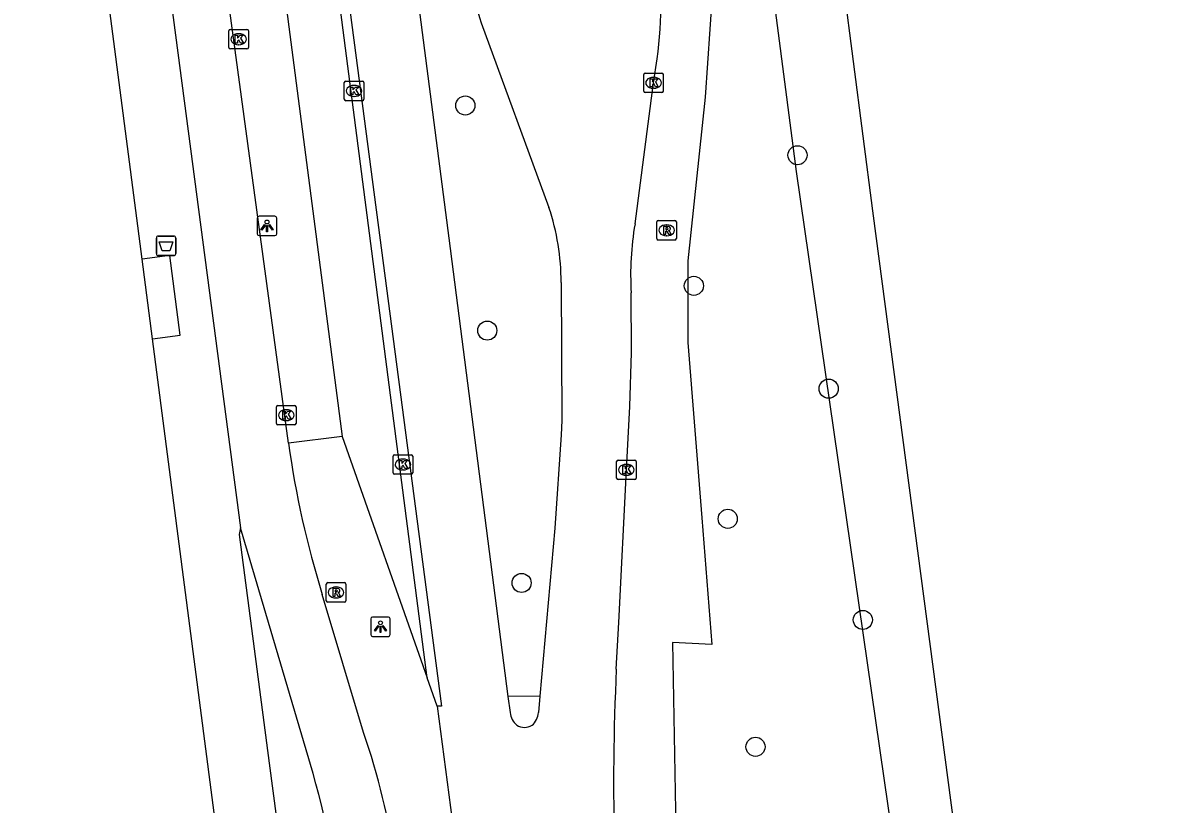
# Model space of a CAD drawing. Extents: x 160557 to 161245, y 385330 to 386505.
# Drawn here: x 161160.6 to 161219.2, y 385635.4 to 385675.4 of the extents above; entities that cross this region are included whole.
import ezdxf

# ---------------------------------------------------------------- set-up
doc = ezdxf.new("R2010")
doc.units = 0
for name, color, linetype in [('IMGEO_Afvalbak', 7, 'Continuous'), ('IMGEO_Berm_groen', 7, 'Continuous'), ('IMGEO_Boom', 7, 'Continuous'), ('IMGEO_Fietspad_gesloten', 7, 'Continuous'), ('IMGEO_Groenvoorziening', 7, 'Continuous'), ('IMGEO_Kolk', 7, 'Continuous'), ('IMGEO_Lichtpunt', 7, 'Continuous'), ('IMGEO_OVBaan_gesloten', 7, 'Continuous'), ('IMGEO_Rijbaan_lokaal_open', 7, 'Continuous'), ('IMGEO_Rijbaan_regionaal_gesloten', 7, 'Continuous'), ('IMGEO_Rioolput', 7, 'Continuous'), ('IMGEO_Verkeerseiland_gesloten', 7, 'Continuous'), ('IMGEO_Voetpad_open', 7, 'Continuous')]:
    doc.layers.add(name, color=color, linetype=linetype)

msp = doc.modelspace()

# ---------------------------------------------------------------- linework, layer by layer
at = {"layer": 'IMGEO_Afvalbak'}
for p, q in [((161167.448, 385663.611), (161167.448, 385664.411)), ((161167.448, 385664.411), (161167.448, 385663.611)), ((161167.548, 385664.511), (161168.338, 385664.511)), ((161168.338, 385664.511), (161167.548, 385664.511)), ((161168.438, 385664.411), (161168.438, 385663.611)), ((161168.438, 385663.611), (161168.438, 385664.411)), ((161168.338, 385663.511), (161167.548, 385663.511)), ((161167.548, 385663.511), (161168.338, 385663.511))]:
    msp.add_line(p, q, dxfattribs=at)
msp.add_lwpolyline([(161167.591, 385664.225), (161168.295, 385664.225), (161168.146, 385663.755), (161167.74, 385663.755), (161167.591, 385664.225)], dxfattribs=at)
for centre, start, end in [((161167.548, 385664.411), 90, 180), ((161167.548, 385664.411), 90, 180), ((161168.338, 385664.411), 0, 90), ((161168.338, 385664.411), 360, 90), ((161167.548, 385663.611), 180, 270), ((161167.548, 385663.611), 180, 270), ((161168.338, 385663.611), 270, 0), ((161168.338, 385663.611), 270, 0)]:
    msp.add_arc(centre, 0.1, start, end, dxfattribs=at)
at = {"layer": 'IMGEO_Berm_groen'}
msp.add_lwpolyline([(161200.214, 385667.812), (161198.967, 385677.403), (161195.898, 385676.866), (161195.542, 385671.616), (161194.652, 385663.251), (161194.652, 385659.069), (161195.364, 385650.081), (161195.876, 385643.607), (161193.874, 385643.696), (161194.052, 385633.195), (161194.274, 385627.99), (161194.541, 385622.294), (161194.942, 385616.911), (161196.143, 385614.197), (161197.166, 385611.705), (161198.991, 385610.993), (161199.791, 385610.682), (161203.707, 385611.794), (161206.688, 385612.995), (161207.355, 385614.33), (161206.955, 385617.489), (161205.976, 385627.901), (161200.214, 385667.812)], dxfattribs=at)
at = {"layer": 'IMGEO_Boom'}
for centre in [(161183.262, 385671.197), (161200.264, 385668.651), (161194.96, 385661.964), (161184.387, 385659.672), (161201.86, 385656.697), (161196.695, 385650.035), (161186.143, 385646.751), (161203.609, 385644.857), (161198.114, 385638.361)]:
    msp.add_circle(centre, 0.489, dxfattribs=at)
at = {"layer": 'IMGEO_Fietspad_gesloten'}
for points in [[(161163.199, 385713.599), (161163.234, 385713.074), (161165.866, 385694.215), (161171.756, 385649.564)], [(161174.214, 385653.907), (161171.154, 385676.424)], [(161175.47, 385636.99), (161171.756, 385649.564)], [(161178.052, 385639.093), (161175.942, 385646.156)]]:
    msp.add_lwpolyline(points, dxfattribs=at)
for centre, radius, start, end in [((161222.511, 385660.606), 48.76, 187.89702, 197.23885), ((161144.161, 385627.292), 35.886, 8.13127, 19.1983), ((161122.494, 385622.103), 55.028, 6.52051, 15.69599)]:
    msp.add_arc(centre, radius, start, end, dxfattribs=at)
at = {"layer": 'IMGEO_Groenvoorziening'}
msp.add_lwpolyline([(161167.251, 385659.246), (161166.719, 385663.332)], dxfattribs=at)
at = {"layer": 'IMGEO_Kolk'}
for p, q in [((161171.16, 385674.165), (161171.16, 385675.017)), ((161171.235, 385675.091), (161172.087, 385675.091)), ((161171.648, 385674.871), (161171.673, 385674.871)), ((161172.161, 385675.017), (161172.161, 385674.165)), ((161171.671, 385674.311), (161171.646, 385674.311)), ((161172.087, 385674.091), (161171.235, 385674.091)), ((161192.396, 385671.934), (161192.396, 385672.786)), ((161192.471, 385672.86), (161193.323, 385672.86)), ((161192.884, 385672.64), (161192.909, 385672.64)), ((161193.397, 385672.786), (161193.397, 385671.934)), ((161177.065, 385671.518), (161177.065, 385672.37)), ((161177.14, 385672.444), (161177.992, 385672.444)), ((161177.553, 385672.224), (161177.578, 385672.224)), ((161178.066, 385672.37), (161178.066, 385671.518)), ((161192.907, 385672.08), (161192.882, 385672.08)), ((161177.992, 385671.444), (161177.14, 385671.444)), ((161177.576, 385671.664), (161177.551, 385671.664)), ((161193.323, 385671.86), (161192.471, 385671.86)), ((161173.598, 385654.916), (161173.598, 385655.768)), ((161173.673, 385655.842), (161174.525, 385655.842)), ((161174.086, 385655.622), (161174.111, 385655.622)), ((161174.599, 385655.768), (161174.599, 385654.916)), ((161174.109, 385655.062), (161174.084, 385655.062)), ((161174.525, 385654.842), (161173.673, 385654.842)), ((161179.567, 385652.388), (161179.567, 385653.24)), ((161179.642, 385653.314), (161180.494, 385653.314)), ((161180.568, 385653.24), (161180.568, 385652.388)), ((161180.055, 385653.094), (161180.08, 385653.094)), ((161191.006, 385652.115), (161191.006, 385652.967)), ((161191.081, 385653.041), (161191.933, 385653.041)), ((161191.494, 385652.821), (161191.519, 385652.821)), ((161192.007, 385652.967), (161192.007, 385652.115)), ((161180.494, 385652.314), (161179.642, 385652.314)), ((161180.078, 385652.534), (161180.053, 385652.534)), ((161191.933, 385652.041), (161191.081, 385652.041)), ((161191.517, 385652.261), (161191.492, 385652.261))]:
    msp.add_line(p, q, dxfattribs=at)
for points in [[(161171.16, 385674.165), (161171.16, 385675.017)], [(161171.235, 385675.091), (161172.087, 385675.091)], [(161172.161, 385675.017), (161172.161, 385674.165)], [(161171.481, 385674.791), (161171.604, 385674.791), (161171.604, 385674.64), (161171.734, 385674.791), (161171.898, 385674.791), (161171.752, 385674.64), (161171.905, 385674.391), (161171.753, 385674.391), (161171.668, 385674.555), (161171.604, 385674.488), (161171.604, 385674.391), (161171.481, 385674.391), (161171.481, 385674.791)], [(161172.087, 385674.091), (161171.235, 385674.091)], [(161192.396, 385671.934), (161192.396, 385672.786)], [(161192.471, 385672.86), (161193.323, 385672.86)], [(161192.717, 385672.56), (161192.84, 385672.56), (161192.84, 385672.409), (161192.97, 385672.56), (161193.134, 385672.56), (161192.988, 385672.409), (161193.141, 385672.16), (161192.989, 385672.16), (161192.904, 385672.324), (161192.84, 385672.257), (161192.84, 385672.16), (161192.717, 385672.16), (161192.717, 385672.56)], [(161193.397, 385672.786), (161193.397, 385671.934)], [(161177.065, 385671.518), (161177.065, 385672.37)], [(161177.14, 385672.444), (161177.992, 385672.444)], [(161177.386, 385672.144), (161177.509, 385672.144), (161177.509, 385671.993), (161177.639, 385672.144), (161177.803, 385672.144), (161177.657, 385671.993), (161177.81, 385671.744), (161177.658, 385671.744), (161177.573, 385671.908), (161177.509, 385671.841), (161177.509, 385671.744), (161177.386, 385671.744), (161177.386, 385672.144)], [(161178.066, 385672.37), (161178.066, 385671.518)], [(161177.992, 385671.444), (161177.14, 385671.444)], [(161193.323, 385671.86), (161192.471, 385671.86)], [(161173.598, 385654.916), (161173.598, 385655.768)], [(161173.673, 385655.842), (161174.525, 385655.842)], [(161173.919, 385655.542), (161174.042, 385655.542), (161174.042, 385655.391), (161174.172, 385655.542), (161174.336, 385655.542), (161174.19, 385655.391), (161174.343, 385655.142), (161174.191, 385655.142), (161174.106, 385655.306), (161174.042, 385655.239), (161174.042, 385655.142), (161173.919, 385655.142), (161173.919, 385655.542)], [(161174.599, 385655.768), (161174.599, 385654.916)], [(161174.525, 385654.842), (161173.673, 385654.842)], [(161179.567, 385652.388), (161179.567, 385653.24)], [(161179.642, 385653.314), (161180.494, 385653.314)], [(161180.568, 385653.24), (161180.568, 385652.388)], [(161179.888, 385653.014), (161180.011, 385653.014), (161180.011, 385652.863), (161180.141, 385653.014), (161180.305, 385653.014), (161180.159, 385652.863), (161180.312, 385652.614), (161180.16, 385652.614), (161180.075, 385652.778), (161180.011, 385652.711), (161180.011, 385652.614), (161179.888, 385652.614), (161179.888, 385653.014)], [(161191.006, 385652.115), (161191.006, 385652.967)], [(161191.081, 385653.041), (161191.933, 385653.041)], [(161191.327, 385652.741), (161191.45, 385652.741), (161191.45, 385652.59), (161191.58, 385652.741), (161191.744, 385652.741), (161191.598, 385652.59), (161191.751, 385652.341), (161191.599, 385652.341), (161191.514, 385652.505), (161191.45, 385652.438), (161191.45, 385652.341), (161191.327, 385652.341), (161191.327, 385652.741)], [(161192.007, 385652.967), (161192.007, 385652.115)], [(161180.494, 385652.314), (161179.642, 385652.314)], [(161191.933, 385652.041), (161191.081, 385652.041)]]:
    msp.add_lwpolyline(points, dxfattribs=at)
for centre, start, end in [((161171.237, 385675.015), 91.55205, 178.44795), ((161171.237, 385675.015), 91.55205, 178.44795), ((161172.085, 385675.015), 1.55205, 88.44795), ((161172.085, 385675.015), 1.55205, 88.44795), ((161171.237, 385674.167), 181.55205, 268.44795), ((161171.237, 385674.167), 181.55205, 268.44795), ((161172.085, 385674.167), 271.55205, 358.44795), ((161172.085, 385674.167), 271.55205, 358.44795), ((161192.473, 385672.784), 91.55205, 178.44795), ((161192.473, 385672.784), 91.55205, 178.44795), ((161193.321, 385672.784), 1.55205, 88.44795), ((161193.321, 385672.784), 1.55205, 88.44795), ((161177.142, 385672.368), 91.55205, 178.44795), ((161177.142, 385672.368), 91.55205, 178.44795), ((161177.99, 385672.368), 1.55205, 88.44795), ((161177.99, 385672.368), 1.55205, 88.44795), ((161192.473, 385671.936), 181.55205, 268.44795), ((161192.473, 385671.936), 181.55205, 268.44795), ((161193.321, 385671.936), 271.55205, 358.44795), ((161193.321, 385671.936), 271.55205, 358.44795), ((161177.142, 385671.52), 181.55205, 268.44795), ((161177.142, 385671.52), 181.55205, 268.44795), ((161177.99, 385671.52), 271.55205, 358.44795), ((161177.99, 385671.52), 271.55205, 358.44795), ((161173.675, 385655.766), 91.55205, 178.44795), ((161173.675, 385655.766), 91.55205, 178.44795), ((161174.523, 385655.766), 1.55205, 88.44795), ((161174.523, 385655.766), 1.55205, 88.44795), ((161173.675, 385654.918), 181.55205, 268.44795), ((161173.675, 385654.918), 181.55205, 268.44795), ((161174.523, 385654.918), 271.55205, 358.44795), ((161174.523, 385654.918), 271.55205, 358.44795), ((161179.644, 385653.238), 91.55205, 178.44795), ((161179.644, 385653.238), 91.55205, 178.44795), ((161180.492, 385653.238), 1.55205, 88.44795), ((161180.492, 385653.238), 1.55205, 88.44795), ((161191.083, 385652.965), 91.55205, 178.44795), ((161191.083, 385652.965), 91.55205, 178.44795), ((161191.931, 385652.965), 1.55205, 88.44795), ((161191.931, 385652.965), 1.55205, 88.44795), ((161179.644, 385652.39), 181.55205, 268.44795), ((161179.644, 385652.39), 181.55205, 268.44795), ((161180.492, 385652.39), 271.55205, 358.44795), ((161180.492, 385652.39), 271.55205, 358.44795), ((161191.083, 385652.117), 181.55205, 268.44795), ((161191.083, 385652.117), 181.55205, 268.44795), ((161191.931, 385652.117), 271.55205, 358.44795), ((161191.931, 385652.117), 271.55205, 358.44795)]:
    msp.add_arc(centre, 0.0765, start, end, dxfattribs=at)
for centre, major_axis, ratio, start_param, end_param in [((161171.647, 385674.591), (-0.387, 0.002), 0.722429, 4.712389, 7.853982), ((161171.672, 385674.591), (-0.39, 0.002), 0.717154, 1.570796, 4.712389), ((161192.883, 385672.36), (-0.387, 0.002), 0.722429, 4.712389, 7.853982), ((161192.908, 385672.36), (-0.39, 0.002), 0.717154, 1.570796, 4.712389), ((161177.552, 385671.944), (-0.387, 0.002), 0.722429, 4.712389, 7.853982), ((161177.577, 385671.944), (-0.39, 0.002), 0.717154, 1.570796, 4.712389), ((161174.085, 385655.342), (-0.387, 0.002), 0.722429, 4.712389, 7.853982), ((161174.11, 385655.342), (-0.39, 0.002), 0.717154, 1.570796, 4.712389), ((161180.054, 385652.814), (-0.387, 0.002), 0.722429, 4.712389, 7.853982), ((161180.079, 385652.814), (-0.39, 0.002), 0.717154, 1.570796, 4.712389), ((161191.493, 385652.541), (-0.387, 0.002), 0.722429, 4.712389, 7.853982), ((161191.518, 385652.541), (-0.39, 0.002), 0.717154, 1.570796, 4.712389)]:
    msp.add_ellipse(centre, major_axis=major_axis, ratio=ratio, start_param=start_param, end_param=end_param, dxfattribs=at)
at = {"layer": 'IMGEO_Lichtpunt'}
for p, q in [((161173.515, 385665.53), (161172.707, 385665.53)), ((161173.515, 385665.53), (161172.707, 385665.53)), ((161172.613, 385665.435), (161172.613, 385664.628)), ((161172.613, 385665.435), (161172.613, 385664.628)), ((161173.609, 385664.628), (161173.609, 385665.435)), ((161173.609, 385664.628), (161173.609, 385665.435)), ((161172.707, 385664.534), (161173.515, 385664.534)), ((161172.707, 385664.534), (161173.515, 385664.534)), ((161179.322, 385645.006), (161178.514, 385645.006)), ((161179.322, 385645.006), (161178.514, 385645.006)), ((161178.42, 385644.911), (161178.42, 385644.104)), ((161178.42, 385644.911), (161178.42, 385644.104)), ((161179.416, 385644.104), (161179.416, 385644.911)), ((161179.416, 385644.104), (161179.416, 385644.911)), ((161178.514, 385644.01), (161179.322, 385644.01)), ((161178.514, 385644.01), (161179.322, 385644.01))]:
    msp.add_line(p, q, dxfattribs=at)
for points in [[(161172.987, 385665.099), (161173.026, 385665.071), (161172.838, 385664.809), (161172.8, 385664.836), (161172.987, 385665.099)], [(161173.089, 385665.051), (161173.136, 385665.051), (161173.136, 385664.729), (161173.089, 385664.729), (161173.089, 385665.051)], [(161173.199, 385665.071), (161173.237, 385665.098), (161173.424, 385664.836), (161173.385, 385664.808), (161173.199, 385665.071)], [(161178.794, 385644.575), (161178.833, 385644.547), (161178.645, 385644.285), (161178.607, 385644.312), (161178.794, 385644.575)], [(161178.896, 385644.527), (161178.943, 385644.527), (161178.943, 385644.205), (161178.896, 385644.205), (161178.896, 385644.527)], [(161179.006, 385644.547), (161179.044, 385644.574), (161179.231, 385644.312), (161179.192, 385644.284), (161179.006, 385644.547)]]:
    msp.add_lwpolyline(points, dxfattribs=at)
for centre in [(161173.112, 385665.233), (161178.919, 385644.709)]:
    msp.add_circle(centre, 0.0994, dxfattribs=at)
for centre, start, end in [((161172.707, 385665.435), 90, 180), ((161172.707, 385665.435), 90, 180), ((161173.515, 385665.435), 0, 90), ((161173.515, 385665.435), 0, 90), ((161172.707, 385664.628), 180, 270), ((161172.707, 385664.628), 180, 270), ((161173.515, 385664.628), 270, 0), ((161173.515, 385664.628), 270, 360), ((161178.514, 385644.911), 90, 180), ((161178.514, 385644.911), 90, 180), ((161179.322, 385644.911), 0, 90), ((161179.322, 385644.911), 0, 90), ((161178.514, 385644.104), 180, 270), ((161178.514, 385644.104), 180, 270), ((161179.322, 385644.104), 270, 0), ((161179.322, 385644.104), 270, 360)]:
    msp.add_arc(centre, 0.0946, start, end, dxfattribs=at)
at = {"layer": 'IMGEO_OVBaan_gesloten'}
for points in [[(161181.314, 385641.891), (161175.062, 385690.069)], [(161201.632, 385684.929), (161204.106, 385665.809), (161210.278, 385619.124), (161219.183, 385551.578)], [(161174.002, 385676.944), (161176.955, 385654.244)], [(161176.955, 385654.244), (161181.314, 385641.891)]]:
    msp.add_lwpolyline(points, dxfattribs=at)
at = {"layer": 'IMGEO_Rijbaan_lokaal_open'}
msp.add_lwpolyline([(161181.828, 385640.442), (161181.314, 385641.891)], dxfattribs=at)
at = {"layer": 'IMGEO_Rijbaan_regionaal_gesloten'}
for points in [[(161185.454, 385640.942), (161182.43, 385664.407), (161179.46, 385687.32), (161176.736, 385708.191), (161176.453, 385710.302), (161176.342, 385711.076)], [(161175.166, 385691.356), (161175.354, 385691.287), (161182.039, 385640.447), (161181.828, 385640.442)], [(161184.068, 385675.428), (161187.538, 385665.982)], [(161191.948, 385665.134), (161192.897, 385672.36), (161193.081, 385673.579)], [(161188.164, 385662.135), (161188.207, 385655.076), (161188.168, 385654.333), (161187.85, 385649.555), (161187.071, 385640.948)], [(161190.991, 385642.335), (161191.112, 385644.728), (161191.507, 385652.541), (161191.687, 385655.789), (161191.765, 385658.557), (161191.753, 385661.606)], [(161185.566, 385640.113), (161185.454, 385640.942)], [(161187.071, 385640.948), (161187.011, 385640.111)], [(161181.828, 385640.442), (161193.933, 385548.337), (161202.834, 385480.617), (161204.232, 385468.857), (161204.254, 385468.624)]]:
    msp.add_lwpolyline(points, dxfattribs=at)
for centre, radius, start, end in [((161163.49, 385677.203), 29.812, 353.01864, 4.76495), ((161226.574, 385688.185), 44.379, 193.67566, 196.70611), ((161176.251, 385662.171), 11.913, 359.82722, 18.65758), ((161206.756, 385662.546), 15.032, 170.08698, 183.58574), ((161316.874, 385636.44), 126.021, 177.31867, 181.54765), ((161186.411, 385640.147), 0.846, 182.28161, 232.90341), ((161186.064, 385640.187), 0.95, 310.0889, 355.37934), ((161186.297, 385640.097), 0.74, 237.6285, 300.74514)]:
    msp.add_arc(centre, radius, start, end, dxfattribs=at)
at = {"layer": 'IMGEO_Rioolput'}
for p, q in [((161193.064, 385664.382), (161193.064, 385665.234)), ((161193.139, 385665.308), (161193.991, 385665.308)), ((161193.552, 385665.088), (161193.577, 385665.088)), ((161194.065, 385665.234), (161194.065, 385664.382)), ((161193.991, 385664.308), (161193.139, 385664.308)), ((161193.575, 385664.528), (161193.55, 385664.528)), ((161176.22, 385646.765), (161177.072, 385646.765)), ((161176.145, 385645.839), (161176.145, 385646.691)), ((161176.633, 385646.545), (161176.658, 385646.545)), ((161177.146, 385646.691), (161177.146, 385645.839)), ((161177.072, 385645.765), (161176.22, 385645.765)), ((161176.656, 385645.985), (161176.631, 385645.985))]:
    msp.add_line(p, q, dxfattribs=at)
for points in [[(161193.064, 385664.382), (161193.064, 385665.234)], [(161193.139, 385665.308), (161193.991, 385665.308)], [(161193.653, 385665.006), (161193.401, 385665.008), (161193.401, 385664.608)], [(161193.579, 385664.927), (161193.525, 385664.927), (161193.525, 385664.846)], [(161194.065, 385665.234), (161194.065, 385664.382)], [(161193.991, 385664.308), (161193.139, 385664.308)], [(161193.401, 385664.608), (161193.525, 385664.608), (161193.525, 385664.77), (161193.536, 385664.77)], [(161193.525, 385664.846), (161193.577, 385664.846)], [(161193.583, 385664.741), (161193.654, 385664.608), (161193.794, 385664.608), (161193.729, 385664.734)], [(161176.22, 385646.765), (161177.072, 385646.765)], [(161176.145, 385645.839), (161176.145, 385646.691)], [(161176.734, 385646.463), (161176.482, 385646.465), (161176.482, 385646.065)], [(161176.482, 385646.065), (161176.606, 385646.065), (161176.606, 385646.227), (161176.617, 385646.227)], [(161176.66, 385646.384), (161176.606, 385646.384), (161176.606, 385646.303)], [(161176.606, 385646.303), (161176.658, 385646.303)], [(161176.664, 385646.198), (161176.735, 385646.065), (161176.875, 385646.065), (161176.81, 385646.191)], [(161177.146, 385646.691), (161177.146, 385645.839)], [(161177.072, 385645.765), (161176.22, 385645.765)]]:
    msp.add_lwpolyline(points, dxfattribs=at)
for centre, radius, start, end in [((161193.141, 385665.232), 0.0765, 91.55205, 178.44795), ((161193.141, 385665.232), 0.0765, 91.55205, 178.44795), ((161193.585, 385664.831), 0.0964, 77.00612, 93.18647), ((161193.599, 385664.888), 0.0378, 276.66336, 79.67722), ((161193.652, 385664.896), 0.109, 350.36119, 89.41601), ((161193.65, 385664.896), 0.112, 277.58423, 350.98172), ((161193.989, 385665.232), 0.0765, 1.55205, 88.44795), ((161193.989, 385665.232), 0.0765, 1.55205, 88.44795), ((161193.141, 385664.384), 0.0765, 181.55205, 268.44795), ((161193.141, 385664.384), 0.0765, 181.55205, 268.44795), ((161193.535, 385664.717), 0.0533, 26.02933, 88.69889), ((161193.561, 385665.035), 0.19, 274.7715, 282.96867), ((161193.634, 385664.681), 0.108, 29.51342, 73.79051), ((161193.989, 385664.384), 0.0765, 271.55205, 358.44795), ((161193.989, 385664.384), 0.0765, 271.55205, 358.44795), ((161176.222, 385646.689), 0.0765, 91.55205, 178.44795), ((161176.222, 385646.689), 0.0765, 91.55205, 178.44795), ((161177.07, 385646.689), 0.0765, 1.55205, 88.44795), ((161177.07, 385646.689), 0.0765, 1.55205, 88.44795), ((161176.616, 385646.174), 0.0533, 26.02933, 88.69889), ((161176.642, 385646.492), 0.19, 274.7715, 282.96867), ((161176.666, 385646.288), 0.0964, 77.00612, 93.18647), ((161176.68, 385646.345), 0.0378, 276.66336, 79.67722), ((161176.733, 385646.353), 0.109, 350.36119, 89.41601), ((161176.731, 385646.353), 0.112, 277.58423, 350.98172), ((161176.715, 385646.138), 0.108, 29.51342, 73.79051), ((161176.222, 385645.841), 0.0765, 181.55205, 268.44795), ((161176.222, 385645.841), 0.0765, 181.55205, 268.44795), ((161177.07, 385645.841), 0.0765, 271.55205, 358.44795), ((161177.07, 385645.841), 0.0765, 271.55205, 358.44795)]:
    msp.add_arc(centre, radius, start, end, dxfattribs=at)
for centre, major_axis, ratio, start_param, end_param in [((161193.551, 385664.808), (-0.387, 0.002), 0.722429, 4.712389, 7.853982), ((161193.576, 385664.808), (-0.39, 0.002), 0.717154, 1.570796, 4.712389), ((161176.632, 385646.265), (-0.387, 0.002), 0.722429, 4.712389, 7.853982), ((161176.657, 385646.265), (-0.39, 0.002), 0.717154, 1.570796, 4.712389)]:
    msp.add_ellipse(centre, major_axis=major_axis, ratio=ratio, start_param=start_param, end_param=end_param, dxfattribs=at)
at = {"layer": 'IMGEO_Verkeerseiland_gesloten'}
msp.add_lwpolyline([(161187.071, 385640.948), (161185.454, 385640.942)], dxfattribs=at)
at = {"layer": 'IMGEO_Voetpad_open'}
for points in [[(161166.719, 385663.332), (161161.035, 385707.009), (161160.235, 385712.57), (161159.829, 385714.44)], [(161167.251, 385659.246), (161168.664, 385659.43), (161168.139, 385663.514), (161166.719, 385663.332)], [(161175.497, 385595.878), (161167.251, 385659.246)], [(161176.955, 385654.244), (161174.214, 385653.907)], [(161171.756, 385649.564), (161171.688, 385649.237), (161173.216, 385637.527), (161185.185, 385547.215), (161188.224, 385524.163), (161191.296, 385500), (161195.785, 385465.646), (161197.661, 385452.319), (161199.47, 385452.44)]]:
    msp.add_lwpolyline(points, dxfattribs=at)

doc.saveas('drawing.dxf')
